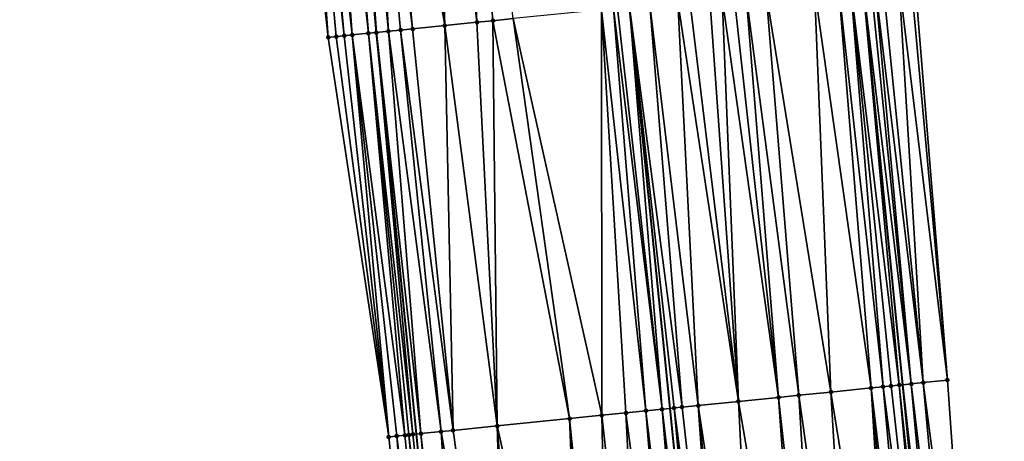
# Model space of a CAD drawing. Header units: feet. Extents: x 2004186 to 2014793, y 836912 to 864902.
# Tile 874 of 974: x 2004195 to 2004244, y 860422 to 860443. Entities that reach past the tile are written whole.
import ezdxf

# ---------------------------------------------------------------- set-up
doc = ezdxf.new("R2010")
doc.units = ezdxf.units.FT
doc.header["$LTSCALE"] = 100
doc.header["$MEASUREMENT"] = 0
for name, color, linetype, lineweight in [('EP_Travel Lane', 5, 'Continuous', 40), ('GPL_Skip Line', 2, 'Continuous', 40), ('Road Shots', 4, 'Continuous', 200), ('Road X-Section', 30, 'Continuous', 13)]:
    doc.layers.add(name, color=color, linetype=linetype, lineweight=lineweight)
doc.layers.add('I-77 SB_MM21-27-Surface-Border', color=7, linetype='Continuous')
doc.layers.add('I-77 SB_MM21-27-Surface-TIN', color=7, linetype='Continuous')

msp = doc.modelspace()

# ---------------------------------------------------------------- linework, layer by layer
at = {"layer": 'EP_Travel Lane'}
for points in [[(2004242.7872127, 860384.8619362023, 447.1257588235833), (2004240.809583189, 860404.760041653, 447.5197195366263), (2004238.831976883, 860424.6579136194, 447.9257813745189), (2004236.854374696, 860444.5557441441, 448.3339994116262), (2004235.072628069, 860464.3016445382, 448.725911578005), (2004233.358148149, 860484.2240939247, 449.1218074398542), (2004231.643689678, 860504.1462940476, 449.5299492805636), (2004229.929226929, 860524.0685438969, 449.9356444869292), (2004228.404678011, 860543.8298872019, 450.3570888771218), (2004226.959242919, 860563.7737382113, 450.750308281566), (2004225.513832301, 860583.7172515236, 451.1604078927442), (2004224.068377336, 860603.6613767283, 451.5399213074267), (2004222.830214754, 860623.4561600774, 451.9367737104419), (2004221.715488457, 860643.4213687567, 452.3216709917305), (2004220.600782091, 860663.3862204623, 452.7251711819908)], [(2004218.742353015, 860382.4197660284, 448.0662690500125), (2004216.755586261, 860402.316900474, 448.4627974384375), (2004214.768794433, 860422.2142860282, 448.8463106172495), (2004212.782030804, 860442.111389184, 449.2444517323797), (2004210.97367779, 860462.2098609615, 449.6404645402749), (2004209.266468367, 860482.1326712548, 450.04925705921), (2004207.559224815, 860502.0558798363, 450.4384870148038), (2004205.852002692, 860521.9788383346, 450.8400003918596), (2004204.312466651, 860542.1041651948, 451.2821712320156), (2004202.896498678, 860562.0496302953, 451.6989572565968), (2004201.480442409, 860581.9963391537, 452.0535789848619), (2004200.064453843, 860601.9420943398, 452.455866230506), (2004198.77745985, 860622.0740313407, 452.8547745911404), (2004197.601563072, 860642.0360309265, 453.2261109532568), (2004196.425661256, 860661.9981160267, 453.5929947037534)]]:
    msp.add_polyline3d(points, dxfattribs=at)
at = {"layer": 'GPL_Skip Line'}
msp.add_polyline3d([(2004231.328673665, 860383.6973784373, 447.6122131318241), (2004229.323130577, 860403.5926549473, 448.0069521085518), (2004227.317611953, 860423.4876887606, 448.4142714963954), (2004225.312048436, 860443.3831679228, 448.7985058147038), (2004223.508308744, 860463.2974074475, 449.1870348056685), (2004221.794559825, 860483.2198365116, 449.5869883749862), (2004220.080822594, 860503.1421297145, 449.9936121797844), (2004218.367102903, 860523.0642190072, 450.4102471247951), (2004216.845918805, 860543.0013598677, 450.829507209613), (2004215.432595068, 860562.947286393, 451.2326639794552), (2004214.019274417, 860582.8931693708, 451.6379972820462), (2004212.605927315, 860602.8394256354, 452.0246735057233), (2004211.358393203, 860622.7960552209, 452.4217181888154), (2004210.225838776, 860642.7607374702, 452.7814176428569), (2004209.093303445, 860662.7250830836, 453.1586660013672)], dxfattribs=at)
at = {"layer": 'I-77 SB_MM21-27-Surface-Border', "color": 3, "linetype": 'ByBlock', "lineweight": -2}
for points in [[(2004222.471153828, 860663.4953083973, 452.5700259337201), (2004223.803321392, 860643.5431140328, 452.1498348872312), (2004225.335170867, 860623.6021951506, 451.7323425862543), (2004226.769387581, 860603.8575630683, 451.3012731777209), (2004228.581666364, 860583.9405375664, 450.8666884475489), (2004229.995017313, 860563.9942269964, 450.4827264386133), (2004231.408363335, 860544.0479859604, 450.0952890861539), (2004232.912098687, 860524.3304426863, 449.6769134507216), (2004234.625794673, 860504.4086289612, 449.2467491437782), (2004236.339537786, 860484.4862673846, 448.8434754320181), (2004237.854069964, 860464.5461466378, 448.4705657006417), (2004239.439090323, 860444.8208292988, 448.1013947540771), (2004241.046662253, 860424.885316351, 447.7127535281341), (2004242.455338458, 860404.9287938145, 447.3733794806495), (2004243.864022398, 860384.9721945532, 447.0379822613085)], [(2004218.196151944, 860382.364352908, 448.0843998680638), (2004215.394704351, 860402.1787814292, 448.5107952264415), (2004213.389155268, 860422.0741174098, 448.9024548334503), (2004210.388703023, 860441.8686169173, 449.3220847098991), (2004208.165958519, 860461.9660839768, 449.750310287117), (2004206.252983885, 860481.8709256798, 450.1721861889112), (2004204.539213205, 860501.7936077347, 450.5597117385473), (2004202.825478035, 860521.7158769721, 450.9675119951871), (2004201.285720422, 860541.8876498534, 451.3839638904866), (2004199.872405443, 860561.833452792, 451.7932975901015), (2004198.658534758, 860581.7941751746, 452.1634798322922), (2004197.644173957, 860601.7688913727, 452.5407739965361), (2004196.383024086, 860621.9367442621, 452.9304204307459), (2004196.049156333, 860641.9472507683, 453.2632844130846), (2004195.116297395, 860661.9229691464, 453.6381728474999)]]:
    msp.add_polyline3d(points, dxfattribs=at)
at = {"layer": 'I-77 SB_MM21-27-Surface-TIN', "color": 128, "linetype": 'ByBlock', "lineweight": -2}
for points in [[(2004216.933048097, 860462.7264646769, 449.4468774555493), (2004215.538295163, 860462.6053634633, 449.5016097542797), (2004217.75093024, 860442.6153640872, 449.086143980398)], [(2004216.933048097, 860462.7264646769, 449.4468774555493), (2004218.546837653, 860442.6961832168, 449.0559868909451), (2004219.541723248, 860442.7971939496, 449.0189736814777)], [(2004216.933048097, 860462.7264646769, 449.4468774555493), (2004217.75093024, 860442.6153640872, 449.086143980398), (2004218.546837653, 860442.6961832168, 449.0559868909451)], [(2004210.756204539, 860462.1910958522, 449.6432826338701), (2004210.357717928, 860462.1563301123, 449.6670405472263), (2004212.378485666, 860442.0705247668, 449.2539476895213)], [(2004210.955463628, 860462.208295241, 449.6404118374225), (2004210.756204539, 860462.1910958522, 449.6432826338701), (2004212.776450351, 860442.110825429, 449.2445142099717)], [(2004210.756204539, 860462.1910958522, 449.6432826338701), (2004212.378485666, 860442.0705247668, 449.2539476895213), (2004212.776450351, 860442.110825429, 449.2445142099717)], [(2004210.955463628, 860462.208295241, 449.6404118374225), (2004212.782030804, 860442.111389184, 449.2444517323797), (2004210.97367779, 860462.2098609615, 449.6404645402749)], [(2004210.955463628, 860462.208295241, 449.6404118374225), (2004212.776450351, 860442.110825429, 449.2445142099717), (2004212.782030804, 860442.111389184, 449.2444517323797)], [(2004211.353993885, 860462.2425535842, 449.6415649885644), (2004210.97367779, 860462.2098609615, 449.6404645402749), (2004212.782030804, 860442.111389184, 449.2444517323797)], [(2004212.151021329, 860462.3114547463, 449.624995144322), (2004211.353993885, 860462.2425535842, 449.6415649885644), (2004213.373411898, 860442.1711323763, 449.2378307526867)], [(2004211.353993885, 860462.2425535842, 449.6415649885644), (2004212.782030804, 860442.111389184, 449.2444517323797), (2004213.373411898, 860442.1711323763, 449.2378307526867)], [(2004212.748781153, 860462.3632556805, 449.6064276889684), (2004212.151021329, 860462.3114547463, 449.624995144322), (2004214.567298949, 860442.2921038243, 449.2059297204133)], [(2004212.151021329, 860462.3114547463, 449.624995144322), (2004213.970363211, 860442.2315408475, 449.2258847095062), (2004214.567298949, 860442.2921038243, 449.2059297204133)], [(2004212.151021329, 860462.3114547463, 449.624995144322), (2004213.373411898, 860442.1711323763, 449.2378307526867), (2004213.970363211, 860442.2315408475, 449.2258847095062)], [(2004214.34278532, 860462.5016476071, 449.5443409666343), (2004212.748781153, 860462.3632556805, 449.6064276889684), (2004216.159113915, 860442.4537406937, 449.1456875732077)], [(2004212.748781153, 860462.3632556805, 449.6064276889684), (2004214.567298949, 860442.2921038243, 449.2059297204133), (2004216.159113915, 860442.4537406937, 449.1456875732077)], [(2004215.538295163, 860462.6053634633, 449.5016097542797), (2004214.34278532, 860462.5016476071, 449.5443409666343), (2004216.159113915, 860442.4537406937, 449.1456875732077)], [(2004215.538295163, 860462.6053634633, 449.5016097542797), (2004216.159113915, 860442.4537406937, 449.1456875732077), (2004217.75093024, 860442.6153640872, 449.086143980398)], [(2004208.365208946, 860461.983384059, 449.7424958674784), (2004208.165958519, 860461.9660839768, 449.750310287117), (2004210.388703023, 860441.8686169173, 449.3220847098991)], [(2004208.962943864, 860462.0354745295, 449.7097133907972), (2004208.365208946, 860461.983384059, 449.7424958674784), (2004210.388703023, 860441.8686169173, 449.3220847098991)], [(2004209.361443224, 860462.0700920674, 449.6932315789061), (2004208.962943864, 860462.0354745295, 449.7097133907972), (2004211.184593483, 860441.9496042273, 449.2832098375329)], [(2004208.962943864, 860462.0354745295, 449.7097133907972), (2004210.786644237, 860441.9091504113, 449.3005821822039), (2004211.184593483, 860441.9496042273, 449.2832098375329)], [(2004208.962943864, 860462.0354745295, 449.7097133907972), (2004210.388703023, 860441.8686169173, 449.3220847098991), (2004210.786644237, 860441.9091504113, 449.3005821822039)], [(2004209.75995109, 860462.104610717, 449.6816047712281), (2004209.361443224, 860462.0700920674, 449.6932315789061), (2004211.582551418, 860441.9899718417, 449.27030582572)], [(2004209.361443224, 860462.0700920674, 449.6932315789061), (2004211.184593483, 860441.9496042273, 449.2832098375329), (2004211.582551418, 860441.9899718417, 449.27030582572)], [(2004210.158465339, 860462.1390551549, 449.6736214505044), (2004209.75995109, 860462.104610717, 449.6816047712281), (2004211.582551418, 860441.9899718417, 449.27030582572)], [(2004210.357717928, 860462.1563301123, 449.6670405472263), (2004210.158465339, 860462.1390551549, 449.6736214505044), (2004212.378485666, 860442.0705247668, 449.2539476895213)], [(2004210.158465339, 860462.1390551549, 449.6736214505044), (2004211.582551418, 860441.9899718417, 449.27030582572), (2004212.378485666, 860442.0705247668, 449.2539476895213)], [(2004237.847454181, 860444.6574184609, 448.2535921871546), (2004237.449545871, 860444.6165585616, 448.2920142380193), (2004239.852945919, 860424.7626513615, 447.8324414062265)], [(2004238.643261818, 860444.7392273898, 448.1721279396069), (2004237.847454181, 860444.6574184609, 448.2535921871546), (2004239.852945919, 860424.7626513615, 447.8324414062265)], [(2004239.240131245, 860444.8004481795, 448.1180746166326), (2004238.643261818, 860444.7392273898, 448.1721279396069), (2004241.046662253, 860424.885316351, 447.7127535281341)], [(2004238.643261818, 860444.7392273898, 448.1721279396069), (2004239.852945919, 860424.7626513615, 447.8324414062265), (2004241.046662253, 860424.885316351, 447.7127535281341)], [(2004239.240131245, 860444.8004481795, 448.1180746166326), (2004241.046662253, 860424.885316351, 447.7127535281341), (2004239.439090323, 860444.8208292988, 448.1013947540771)], [(2004234.464996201, 860444.3124637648, 448.4581346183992), (2004232.077269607, 860444.0700495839, 448.5463661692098), (2004235.276681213, 860424.2959283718, 448.1101922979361)], [(2004235.65884074, 860444.4338569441, 448.4043727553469), (2004234.464996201, 860444.3124637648, 448.4581346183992), (2004237.266437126, 860424.498101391, 448.0283090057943)], [(2004234.464996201, 860444.3124637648, 448.4581346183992), (2004235.276681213, 860424.2959283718, 448.1101922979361), (2004237.266437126, 860424.498101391, 448.0283090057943)], [(2004236.255755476, 860444.4946282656, 448.3736180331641), (2004235.65884074, 860444.4338569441, 448.4043727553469), (2004237.863351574, 860424.5588755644, 447.9974061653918)], [(2004235.65884074, 860444.4338569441, 448.4043727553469), (2004237.266437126, 860424.498101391, 448.0283090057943), (2004237.863351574, 860424.5588755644, 447.9974061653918)], [(2004236.255755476, 860444.4946282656, 448.3736180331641), (2004238.659207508, 860424.6402053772, 447.9407769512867), (2004236.854374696, 860444.5557441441, 448.3339994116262)], [(2004236.255755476, 860444.4946282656, 448.3736180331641), (2004238.261285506, 860424.5994813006, 447.9721587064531), (2004238.659207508, 860424.6402053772, 447.9407769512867)], [(2004236.255755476, 860444.4946282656, 448.3736180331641), (2004237.863351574, 860424.5588755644, 447.9974061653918), (2004238.261285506, 860424.5994813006, 447.9721587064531)], [(2004237.25058501, 860444.5961951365, 448.3077768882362), (2004236.854374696, 860444.5557441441, 448.3339994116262), (2004239.256081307, 860424.7013828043, 447.888971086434)], [(2004238.659207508, 860424.6402053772, 447.9407769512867), (2004238.831976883, 860424.6579136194, 447.9257813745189), (2004236.854374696, 860444.5557441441, 448.3339994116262)], [(2004239.256081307, 860424.7013828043, 447.888971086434), (2004236.854374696, 860444.5557441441, 448.3339994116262), (2004238.831976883, 860424.6579136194, 447.9257813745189)], [(2004237.449545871, 860444.6165585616, 448.2920142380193), (2004237.25058501, 860444.5961951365, 448.3077768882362), (2004239.256081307, 860424.7013828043, 447.888971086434)], [(2004237.449545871, 860444.6165585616, 448.2920142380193), (2004239.256081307, 860424.7013828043, 447.888971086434), (2004239.852945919, 860424.7626513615, 447.8324414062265)], [(2004228.296698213, 860443.6862696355, 448.683862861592), (2004227.699772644, 860443.62560578, 448.7090469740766), (2004230.700204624, 860423.8313073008, 448.2789882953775)], [(2004229.291584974, 860443.7872688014, 448.6474492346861), (2004228.296698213, 860443.6862696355, 448.683862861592), (2004230.700204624, 860423.8313073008, 448.2789882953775)], [(2004229.888512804, 860443.8479102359, 448.6234273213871), (2004229.291584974, 860443.7872688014, 448.6474492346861), (2004230.700204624, 860423.8313073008, 448.2789882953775)], [(2004230.485441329, 860443.908544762, 448.5997635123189), (2004229.888512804, 860443.8479102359, 448.6234273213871), (2004232.689973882, 860424.0333479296, 448.2039675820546)], [(2004229.888512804, 860443.8479102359, 448.6234273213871), (2004230.700204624, 860423.8313073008, 448.2789882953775), (2004232.689973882, 860424.0333479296, 448.2039675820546)], [(2004231.082371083, 860443.9691671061, 448.5767311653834), (2004230.485441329, 860443.908544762, 448.5997635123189), (2004232.689973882, 860424.0333479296, 448.2039675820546)], [(2004232.077269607, 860444.0700495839, 448.5463661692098), (2004231.082371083, 860443.9691671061, 448.5767311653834), (2004233.684853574, 860424.1344172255, 448.1639182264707)], [(2004231.082371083, 860443.9691671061, 448.5767311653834), (2004232.689973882, 860424.0333479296, 448.2039675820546), (2004233.684853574, 860424.1344172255, 448.1639182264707)], [(2004232.077269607, 860444.0700495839, 448.5463661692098), (2004233.684853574, 860424.1344172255, 448.1639182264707), (2004235.276681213, 860424.2959283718, 448.1101922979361)], [(2004223.919188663, 860443.241950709, 448.8400705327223), (2004219.541723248, 860442.7971939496, 449.0189736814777), (2004223.934998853, 860423.1442728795, 448.5390496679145)], [(2004224.516118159, 860443.3025756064, 448.8169058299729), (2004223.919188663, 860443.241950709, 448.8400705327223), (2004226.12372822, 860423.3666843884, 448.4478797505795)], [(2004223.919188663, 860443.241950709, 448.8400705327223), (2004225.128841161, 860423.2656881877, 448.4841401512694), (2004226.12372822, 860423.3666843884, 448.4478797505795)], [(2004223.919188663, 860443.241950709, 448.8400705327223), (2004223.934998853, 860423.1442728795, 448.5390496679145), (2004225.128841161, 860423.2656881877, 448.4841401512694)], [(2004224.715097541, 860443.3227553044, 448.8106668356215), (2004224.516118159, 860443.3025756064, 448.8169058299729), (2004226.919650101, 860423.447359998, 448.4251617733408)], [(2004224.516118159, 860443.3025756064, 448.8169058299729), (2004226.12372822, 860423.3666843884, 448.4478797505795), (2004226.919650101, 860423.447359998, 448.4251617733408)], [(2004224.715097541, 860443.3227553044, 448.8106668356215), (2004226.919650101, 860423.447359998, 448.4251617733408), (2004225.312048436, 860443.3831679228, 448.7985058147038)], [(2004226.306941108, 860443.4841084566, 448.765131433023), (2004225.312048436, 860443.3831679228, 448.7985058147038), (2004227.914545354, 860423.5482749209, 448.3931144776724)], [(2004226.919650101, 860423.447359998, 448.4251617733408), (2004227.317611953, 860423.4876887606, 448.4142714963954), (2004225.312048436, 860443.3831679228, 448.7985058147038)], [(2004227.516592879, 860423.5078531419, 448.4088263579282), (2004225.312048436, 860443.3831679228, 448.7985058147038), (2004227.317611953, 860423.4876887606, 448.4142714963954)], [(2004227.914545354, 860423.5482749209, 448.3931144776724), (2004225.312048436, 860443.3831679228, 448.7985058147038), (2004227.516592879, 860423.5078531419, 448.4088263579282)], [(2004227.699772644, 860443.62560578, 448.7090469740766), (2004226.306941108, 860443.4841084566, 448.765131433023), (2004228.710442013, 860423.6292007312, 448.3574271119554)], [(2004226.306941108, 860443.4841084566, 448.765131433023), (2004227.914545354, 860423.5482749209, 448.3931144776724), (2004228.710442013, 860423.6292007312, 448.3574271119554)], [(2004227.699772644, 860443.62560578, 448.7090469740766), (2004228.710442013, 860423.6292007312, 448.3574271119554), (2004230.700204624, 860423.8313073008, 448.2789882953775)], [(2004218.546837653, 860442.6961832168, 449.0559868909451), (2004217.75093024, 860442.6153640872, 449.086143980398), (2004218.761597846, 860422.6189765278, 448.7336223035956)], [(2004219.541723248, 860442.7971939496, 449.0189736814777), (2004218.546837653, 860442.6961832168, 449.0559868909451), (2004222.343184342, 860422.9826314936, 448.5995266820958)], [(2004218.546837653, 860442.6961832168, 449.0559868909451), (2004218.761597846, 860422.6189765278, 448.7336223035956), (2004222.343184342, 860422.9826314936, 448.5995266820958)], [(2004219.541723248, 860442.7971939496, 449.0189736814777), (2004222.343184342, 860422.9826314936, 448.5995266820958), (2004223.934998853, 860423.1442728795, 448.5390496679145)], [(2004213.970363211, 860442.2315408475, 449.2258847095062), (2004213.373411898, 860442.1711323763, 449.2378307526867), (2004215.975901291, 860422.3363140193, 448.8285758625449)], [(2004214.567298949, 860442.2921038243, 449.2059297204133), (2004213.970363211, 860442.2315408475, 449.2258847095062), (2004216.57284786, 860422.3967695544, 448.8141899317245)], [(2004213.970363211, 860442.2315408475, 449.2258847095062), (2004215.975901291, 860422.3363140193, 448.8285758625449), (2004216.57284786, 860422.3967695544, 448.8141899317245)], [(2004216.159113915, 860442.4537406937, 449.1456875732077), (2004214.567298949, 860442.2921038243, 449.2059297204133), (2004216.57284786, 860422.3967695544, 448.8141899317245)], [(2004217.75093024, 860442.6153640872, 449.086143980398), (2004216.159113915, 860442.4537406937, 449.1456875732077), (2004218.761597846, 860422.6189765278, 448.7336223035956)], [(2004216.159113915, 860442.4537406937, 449.1456875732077), (2004216.57284786, 860422.3967695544, 448.8141899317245), (2004218.761597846, 860422.6189765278, 448.7336223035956)], [(2004210.786644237, 860441.9091504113, 449.3005821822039), (2004210.388703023, 860441.8686169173, 449.3220847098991), (2004213.389155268, 860422.0741174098, 448.9024548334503)], [(2004211.184593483, 860441.9496042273, 449.2832098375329), (2004210.786644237, 860441.9091504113, 449.3005821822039), (2004213.389155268, 860422.0741174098, 448.9024548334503)], [(2004211.582551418, 860441.9899718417, 449.27030582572), (2004211.184593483, 860441.9496042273, 449.2832098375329), (2004213.389155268, 860422.0741174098, 448.9024548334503)], [(2004212.378485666, 860442.0705247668, 449.2539476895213), (2004211.582551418, 860441.9899718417, 449.27030582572), (2004214.185056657, 860422.1549962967, 448.8691997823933)], [(2004211.582551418, 860441.9899718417, 449.27030582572), (2004213.787110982, 860422.1145070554, 448.8884086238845), (2004214.185056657, 860422.1549962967, 448.8691997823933)], [(2004211.582551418, 860441.9899718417, 449.27030582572), (2004213.389155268, 860422.0741174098, 448.9024548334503), (2004213.787110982, 860422.1145070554, 448.8884086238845)], [(2004212.776450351, 860442.110825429, 449.2445142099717), (2004212.378485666, 860442.0705247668, 449.2539476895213), (2004214.583003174, 860422.1954771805, 448.8504241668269)], [(2004212.378485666, 860442.0705247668, 449.2539476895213), (2004214.384027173, 860422.1752639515, 448.8584013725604), (2004214.583003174, 860422.1954771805, 448.8504241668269)], [(2004212.378485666, 860442.0705247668, 449.2539476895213), (2004214.185056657, 860422.1549962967, 448.8691997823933), (2004214.384027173, 860422.1752639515, 448.8584013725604)], [(2004212.776450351, 860442.110825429, 449.2445142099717), (2004214.768794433, 860422.2142860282, 448.8463106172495), (2004212.782030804, 860442.111389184, 449.2444517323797)], [(2004212.776450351, 860442.110825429, 449.2445142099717), (2004214.583003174, 860422.1954771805, 448.8504241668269), (2004214.768794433, 860422.2142860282, 448.8463106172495)], [(2004213.373411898, 860442.1711323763, 449.2378307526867), (2004212.782030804, 860442.111389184, 449.2444517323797), (2004214.980969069, 860422.235765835, 448.841612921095)], [(2004214.980969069, 860422.235765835, 448.841612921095), (2004212.782030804, 860442.111389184, 449.2444517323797), (2004214.768794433, 860422.2142860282, 448.8463106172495)], [(2004213.373411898, 860442.1711323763, 449.2378307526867), (2004214.980969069, 860422.235765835, 448.841612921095), (2004215.975901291, 860422.3363140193, 448.8285758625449)], [(2004238.659207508, 860424.6402053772, 447.9407769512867), (2004240.809583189, 860404.760041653, 447.5197195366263), (2004238.831976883, 860424.6579136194, 447.9257813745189)], [(2004239.256081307, 860424.7013828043, 447.888971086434), (2004238.831976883, 860424.6579136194, 447.9257813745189), (2004241.062645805, 860404.7859187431, 447.5008811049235)], [(2004241.062645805, 860404.7859187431, 447.5008811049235), (2004238.831976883, 860424.6579136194, 447.9257813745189), (2004240.809583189, 860404.760041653, 447.5197195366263)], [(2004239.852945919, 860424.7626513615, 447.8324414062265), (2004239.256081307, 860424.7013828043, 447.888971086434), (2004241.659520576, 860404.8470865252, 447.4495753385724)], [(2004239.256081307, 860424.7013828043, 447.888971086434), (2004241.062645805, 860404.7859187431, 447.5008811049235), (2004241.659520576, 860404.8470865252, 447.4495753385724)], [(2004239.852945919, 860424.7626513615, 447.8324414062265), (2004242.455338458, 860404.9287938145, 447.3733794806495), (2004241.046662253, 860424.885316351, 447.7127535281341)], [(2004239.852945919, 860424.7626513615, 447.8324414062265), (2004241.659520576, 860404.8470865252, 447.4495753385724), (2004242.455338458, 860404.9287938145, 447.3733794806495)], [(2004235.276681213, 860424.2959283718, 448.1101922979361), (2004233.684853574, 860424.1344172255, 448.1639182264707), (2004236.486299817, 860404.3200020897, 447.7368337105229)], [(2004237.266437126, 860424.498101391, 448.0283090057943), (2004235.276681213, 860424.2959283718, 448.1101922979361), (2004238.476066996, 860404.5220633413, 447.6607444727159)], [(2004235.276681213, 860424.2959283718, 448.1101922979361), (2004236.486299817, 860404.3200020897, 447.7368337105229), (2004238.476066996, 860404.5220633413, 447.6607444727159)], [(2004237.863351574, 860424.5588755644, 447.9974061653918), (2004237.266437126, 860424.498101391, 448.0283090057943), (2004239.669890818, 860404.6436620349, 447.5963293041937)], [(2004237.266437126, 860424.498101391, 448.0283090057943), (2004239.07298488, 860404.5828034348, 447.6316083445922), (2004239.669890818, 860404.6436620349, 447.5963293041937)], [(2004237.266437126, 860424.498101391, 448.0283090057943), (2004238.476066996, 860404.5220633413, 447.6607444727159), (2004239.07298488, 860404.5828034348, 447.6316083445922)], [(2004238.261285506, 860424.5994813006, 447.9721587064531), (2004237.863351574, 860424.5588755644, 447.9974061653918), (2004240.46575767, 860404.72488354, 447.5453145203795)], [(2004237.863351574, 860424.5588755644, 447.9974061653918), (2004239.669890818, 860404.6436620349, 447.5963293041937), (2004240.46575767, 860404.72488354, 447.5453145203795)], [(2004238.659207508, 860424.6402053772, 447.9407769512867), (2004238.261285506, 860424.5994813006, 447.9721587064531), (2004240.46575767, 860404.72488354, 447.5453145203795)], [(2004238.659207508, 860424.6402053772, 447.9407769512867), (2004240.46575767, 860404.72488354, 447.5453145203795), (2004240.809583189, 860404.760041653, 447.5197195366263)], [(2004230.700204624, 860423.8313073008, 448.2789882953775), (2004228.710442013, 860423.6292007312, 448.3574271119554), (2004231.710852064, 860403.8351197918, 447.9160937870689)], [(2004232.689973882, 860424.0333479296, 448.2039675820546), (2004230.700204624, 860423.8313073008, 448.2789882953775), (2004234.098571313, 860404.0776068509, 447.8240839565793)], [(2004230.700204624, 860423.8313073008, 448.2789882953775), (2004231.710852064, 860403.8351197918, 447.9160937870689), (2004234.098571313, 860404.0776068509, 447.8240839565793)], [(2004233.684853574, 860424.1344172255, 448.1639182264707), (2004232.689973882, 860424.0333479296, 448.2039675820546), (2004234.894478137, 860404.1584318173, 447.7936241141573)], [(2004232.689973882, 860424.0333479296, 448.2039675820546), (2004234.098571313, 860404.0776068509, 447.8240839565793), (2004234.894478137, 860404.1584318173, 447.7936241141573)], [(2004233.684853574, 860424.1344172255, 448.1639182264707), (2004234.894478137, 860404.1584318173, 447.7936241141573), (2004236.486299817, 860404.3200020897, 447.7368337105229)], [(2004225.128841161, 860423.2656881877, 448.4841401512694), (2004223.934998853, 860423.1442728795, 448.5390496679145), (2004226.139497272, 860403.2694146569, 448.1257033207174)], [(2004226.12372822, 860423.3666843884, 448.4478797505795), (2004225.128841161, 860423.2656881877, 448.4841401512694), (2004227.731299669, 860403.4311762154, 448.0589974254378)], [(2004225.128841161, 860423.2656881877, 448.4841401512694), (2004226.139497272, 860403.2694146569, 448.1257033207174), (2004227.731299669, 860403.4311762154, 448.0589974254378)], [(2004226.919650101, 860423.447359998, 448.4251617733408), (2004226.12372822, 860423.3666843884, 448.4478797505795), (2004228.527211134, 860403.511955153, 448.0309235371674)], [(2004226.12372822, 860423.3666843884, 448.4478797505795), (2004227.731299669, 860403.4311762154, 448.0589974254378), (2004228.527211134, 860403.511955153, 448.0309235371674)], [(2004226.919650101, 860423.447359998, 448.4251617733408), (2004229.323130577, 860403.5926549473, 448.0069521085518), (2004227.317611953, 860423.4876887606, 448.4142714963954)], [(2004226.919650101, 860423.447359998, 448.4251617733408), (2004228.527211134, 860403.511955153, 448.0309235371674), (2004229.323130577, 860403.5926549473, 448.0069521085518)], [(2004227.516592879, 860423.5078531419, 448.4088263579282), (2004227.317611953, 860423.4876887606, 448.4142714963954), (2004229.323130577, 860403.5926549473, 448.0069521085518)], [(2004227.914545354, 860423.5482749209, 448.3931144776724), (2004227.516592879, 860423.5078531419, 448.4088263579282), (2004230.119050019, 860403.6733547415, 447.9829806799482)], [(2004227.516592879, 860423.5078531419, 448.4088263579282), (2004229.323130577, 860403.5926549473, 448.0069521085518), (2004230.119050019, 860403.6733547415, 447.9829806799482)], [(2004228.710442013, 860423.6292007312, 448.3574271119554), (2004227.914545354, 860423.5482749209, 448.3931144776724), (2004230.119050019, 860403.6733547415, 447.9829806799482)], [(2004228.710442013, 860423.6292007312, 448.3574271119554), (2004230.715979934, 860403.733975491, 447.9600308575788), (2004231.710852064, 860403.8351197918, 447.9160937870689)], [(2004228.710442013, 860423.6292007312, 448.3574271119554), (2004230.119050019, 860403.6733547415, 447.9829806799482), (2004230.715979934, 860403.733975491, 447.9600308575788)], [(2004222.343184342, 860422.9826314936, 448.5995266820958), (2004218.761597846, 860422.6189765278, 448.7336223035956), (2004223.154863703, 860402.9661521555, 448.2486816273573)], [(2004223.934998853, 860423.1442728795, 448.5390496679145), (2004222.343184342, 860422.9826314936, 448.5995266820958), (2004224.34872243, 860403.0874045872, 448.2022152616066)], [(2004222.343184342, 860422.9826314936, 448.5995266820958), (2004223.154863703, 860402.9661521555, 448.2486816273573), (2004224.34872243, 860403.0874045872, 448.2022152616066)], [(2004223.934998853, 860423.1442728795, 448.5390496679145), (2004224.34872243, 860403.0874045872, 448.2022152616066), (2004226.139497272, 860403.2694146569, 448.1257033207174)], [(2004214.583003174, 860422.1954771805, 448.8504241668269), (2004216.755586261, 860402.316900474, 448.4627974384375), (2004214.768794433, 860422.2142860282, 448.8463106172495)], [(2004214.980969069, 860422.235765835, 448.841612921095), (2004214.768794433, 860422.2142860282, 448.8463106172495), (2004216.755586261, 860402.316900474, 448.4627974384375)], [(2004215.975901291, 860422.3363140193, 448.8285758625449), (2004214.980969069, 860422.235765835, 448.841612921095), (2004217.185509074, 860402.3604950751, 448.4496486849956)], [(2004214.980969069, 860422.235765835, 448.841612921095), (2004216.755586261, 860402.316900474, 448.4627974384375), (2004217.185509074, 860402.3604950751, 448.4496486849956)], [(2004216.57284786, 860422.3967695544, 448.8141899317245), (2004215.975901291, 860422.3363140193, 448.8285758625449), (2004219.374298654, 860402.5823092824, 448.3894409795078)], [(2004215.975901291, 860422.3363140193, 448.8285758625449), (2004217.185509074, 860402.3604950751, 448.4496486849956), (2004219.374298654, 860402.5823092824, 448.3894409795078)], [(2004218.761597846, 860422.6189765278, 448.7336223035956), (2004216.57284786, 860422.3967695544, 448.8141899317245), (2004219.374298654, 860402.5823092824, 448.3894409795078)], [(2004218.761597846, 860422.6189765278, 448.7336223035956), (2004220.369190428, 860402.6832587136, 448.3556051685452), (2004223.154863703, 860402.9661521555, 448.2486816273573)], [(2004218.761597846, 860422.6189765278, 448.7336223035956), (2004219.374298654, 860402.5823092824, 448.3894409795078), (2004220.369190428, 860402.6832587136, 448.3556051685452)], [(2004213.787110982, 860422.1145070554, 448.8884086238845), (2004213.389155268, 860422.0741174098, 448.9024548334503), (2004215.394704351, 860402.1787814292, 448.5107952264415)], [(2004214.185056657, 860422.1549962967, 448.8691997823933), (2004213.787110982, 860422.1145070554, 448.8884086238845), (2004216.190610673, 860402.2596113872, 448.4800766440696)], [(2004213.787110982, 860422.1145070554, 448.8884086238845), (2004215.394704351, 860402.1787814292, 448.5107952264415), (2004216.190610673, 860402.2596113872, 448.4800766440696)], [(2004214.384027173, 860422.1752639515, 448.8584013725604), (2004214.185056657, 860422.1549962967, 448.8691997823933), (2004216.190610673, 860402.2596113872, 448.4800766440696)], [(2004214.583003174, 860422.1954771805, 448.8504241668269), (2004214.384027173, 860422.1752639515, 448.8584013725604), (2004216.755586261, 860402.316900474, 448.4627974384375)], [(2004214.384027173, 860422.1752639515, 448.8584013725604), (2004216.190610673, 860402.2596113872, 448.4800766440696), (2004216.755586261, 860402.316900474, 448.4627974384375)]]:
    msp.add_3dface(points, dxfattribs=at)
at = {"layer": 'Road Shots', "lineweight": 100}
for p in [(2004218.546837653, 860442.6961832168, 449.0559868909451), (2004213.970363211, 860442.2315408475, 449.2258847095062), (2004214.567298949, 860442.2921038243, 449.2059297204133), (2004216.159113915, 860442.4537406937, 449.1456875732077), (2004217.75093024, 860442.6153640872, 449.086143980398), (2004210.388703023, 860441.8686169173, 449.3220847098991), (2004210.786644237, 860441.9091504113, 449.3005821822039), (2004211.184593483, 860441.9496042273, 449.2832098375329), (2004211.582551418, 860441.9899718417, 449.27030582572), (2004212.378485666, 860442.0705247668, 449.2539476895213), (2004212.776450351, 860442.110825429, 449.2445142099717), (2004213.373411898, 860442.1711323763, 449.2378307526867), (2004239.256081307, 860424.7013828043, 447.888971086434), (2004239.852945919, 860424.7626513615, 447.8324414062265), (2004241.046662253, 860424.885316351, 447.7127535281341), (2004235.276681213, 860424.2959283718, 448.1101922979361), (2004237.266437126, 860424.498101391, 448.0283090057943), (2004237.863351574, 860424.5588755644, 447.9974061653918), (2004238.261285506, 860424.5994813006, 447.9721587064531), (2004238.659207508, 860424.6402053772, 447.9407769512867), (2004230.700204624, 860423.8313073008, 448.2789882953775), (2004232.689973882, 860424.0333479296, 448.2039675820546), (2004233.684853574, 860424.1344172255, 448.1639182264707), (2004225.128841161, 860423.2656881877, 448.4841401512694), (2004226.12372822, 860423.3666843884, 448.4478797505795), (2004226.919650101, 860423.447359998, 448.4251617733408), (2004227.516592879, 860423.5078531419, 448.4088263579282), (2004227.914545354, 860423.5482749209, 448.3931144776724), (2004228.710442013, 860423.6292007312, 448.3574271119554), (2004222.343184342, 860422.9826314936, 448.5995266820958), (2004223.934998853, 860423.1442728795, 448.5390496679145), (2004214.980969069, 860422.235765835, 448.841612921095), (2004215.975901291, 860422.3363140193, 448.8285758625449), (2004216.57284786, 860422.3967695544, 448.8141899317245), (2004218.761597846, 860422.6189765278, 448.7336223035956), (2004213.389155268, 860422.0741174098, 448.9024548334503), (2004213.787110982, 860422.1145070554, 448.8884086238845), (2004214.185056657, 860422.1549962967, 448.8691997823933), (2004214.384027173, 860422.1752639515, 448.8584013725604), (2004214.583003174, 860422.1954771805, 448.8504241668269)]:
    msp.add_point(p, dxfattribs=at)
at = {"layer": 'Road X-Section', "extrusion": (-0.1002778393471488, 0.9947706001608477, 0.01938576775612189), "elevation": 654973.0971249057, "flags": 128}
msp.add_lwpolyline([(-2080403.775603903, -12250.13632852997), (-2080404.175603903, -12250.15783509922), (-2080404.575603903, -12250.17521070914), (-2080404.975603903, -12250.18811714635), (-2080405.775603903, -12250.20447835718), (-2080406.175603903, -12250.21391360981), (-2080406.775603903, -12250.22059832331), (-2080407.375603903, -12250.23254661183), (-2080407.975603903, -12250.2525053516), (-2080409.575603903, -12250.31275882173), (-2080411.175603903, -12250.37231360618), (-2080411.975603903, -12250.40247636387), (-2080412.975603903, -12250.43949653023), (-2080417.375603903, -12250.61843330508), (-2080417.975603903, -12250.64160236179), (-2080418.175603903, -12250.6478425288), (-2080418.775603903, -12250.66000583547), (-2080419.775603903, -12250.6933864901), (-2080421.175603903, -12250.74948149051), (-2080421.775603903, -12250.77467033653), (-2080422.775603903, -12250.81109080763), (-2080423.375603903, -12250.83511723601), (-2080423.975603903, -12250.85878549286), (-2080424.575603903, -12250.88182216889), (-2080425.575603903, -12250.91219287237), (-2080427.975603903, -12251.00044100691), (-2080429.175603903, -12251.05421297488), (-2080429.775603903, -12251.08497347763), (-2080430.775603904, -12251.15082699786), (-2080430.975603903, -12251.16659261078), (-2080431.375603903, -12251.20502188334), (-2080432.175603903, -12251.28650144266), (-2080432.775603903, -12251.34056492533), (-2080432.975603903, -12251.35724792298)], dxfattribs=at)
at = {"layer": 'Road X-Section', "extrusion": (-0.1002778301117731, 0.9947706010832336, 0.01938576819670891), "elevation": 654953.1164285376, "flags": 128}
msp.add_lwpolyline([(-2080404.76952283, -12250.16891205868), (-2080405.16952283, -12250.18296090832), (-2080405.56952283, -12250.20217336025), (-2080405.76952283, -12250.21297379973), (-2080405.96952283, -12250.22095250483), (-2080406.36952283, -12250.22976540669), (-2080407.36952283, -12250.24280491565), (-2080407.96952283, -12250.2571935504), (-2080410.16952283, -12250.33777632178), (-2080413.76952283, -12250.4718971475), (-2080415.36952283, -12250.53238552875), (-2080416.56952283, -12250.58730536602), (-2080417.56952283, -12250.62357258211), (-2080418.36952283, -12250.64629482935), (-2080418.96952283, -12250.66263331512), (-2080419.36952283, -12250.67834814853), (-2080420.16952283, -12250.71404222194), (-2080422.16952283, -12250.79249578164), (-2080424.16952283, -12250.86753059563), (-2080425.16952283, -12250.90758747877), (-2080426.76952283, -12250.96132350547), (-2080428.76952283, -12251.04322218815), (-2080429.36952283, -12251.07413083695), (-2080429.76952283, -12251.09938304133), (-2080430.169522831, -12251.13077069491), (-2080430.76952283, -12251.18258629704), (-2080431.36952283, -12251.23912660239), (-2080432.56952283, -12251.35883697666)], dxfattribs=at)

doc.saveas('drawing.dxf')
